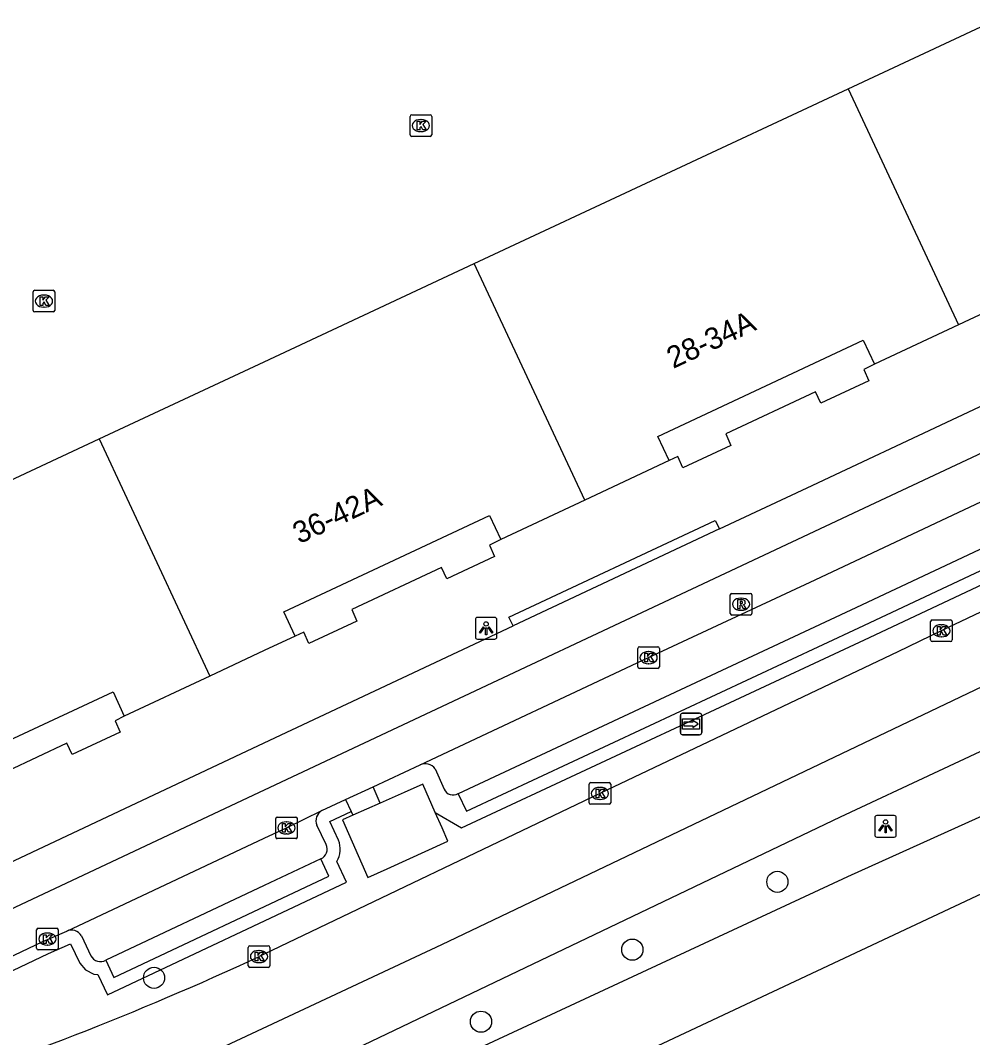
# Model space of a CAD drawing. Extents: x 158352 to 159489, y 383828 to 384597.
# Drawn here: x 158988.73 to 159032.75, y 383888.6 to 383935.63 of the extents above; entities that cross this region are included whole.
import ezdxf

# ---------------------------------------------------------------- set-up
doc = ezdxf.new("R2010")
doc.units = 0
for name, color, linetype in [('IMGEO_Boom', 7, 'Continuous'), ('IMGEO_Fietspad_gesloten', 7, 'Continuous'), ('IMGEO_Haag', 7, 'Continuous'), ('IMGEO_Kolk', 7, 'Continuous'), ('IMGEO_Lichtpunt', 7, 'Continuous'), ('IMGEO_OVBaan_gesloten', 7, 'Continuous'), ('IMGEO_Pand', 7, 'Continuous'), ('IMGEO_Pand_nummerreeks', 7, 'Continuous'), ('IMGEO_Parkeervlak_open', 7, 'Continuous'), ('IMGEO_Rijbaan_lokaal_open', 7, 'Continuous'), ('IMGEO_Rijbaan_regionaal_gesloten', 7, 'Continuous'), ('IMGEO_Rioolput', 7, 'Continuous'), ('IMGEO_Voetpad_gesloten', 7, 'Continuous'), ('IMGEO_Voetpad_open', 7, 'Continuous'), ('IMGEO_Wegwijzer', 7, 'Continuous')]:
    doc.layers.add(name, color=color, linetype=linetype)

msp = doc.modelspace()

# ---------------------------------------------------------------- linework, layer by layer
at = {"layer": 'IMGEO_Boom'}
for centre in [(159023.725, 383895.805), (159017.019, 383892.67), (158994.911, 383891.366), (159010.023, 383889.338)]:
    msp.add_circle(centre, 0.489, dxfattribs=at)
at = {"layer": 'IMGEO_Fietspad_gesloten'}
for points in [[(159021.051, 383912.119), (159025.103, 383914.025), (159045.946, 383923.819)], [(159021.051, 383912.119), (159011.504, 383907.639)], [(158986.578, 383895.909), (159000, 383902.225), (159011.504, 383907.639)]]:
    msp.add_lwpolyline(points, dxfattribs=at)
at = {"layer": 'IMGEO_Haag'}
for points in [[(159007.91, 383899.013), (159009.125, 383898.3), (159027.75, 383907.001), (159063.998, 383924.056), (159065.19, 383927.769), (159069.946, 383929.975)], [(159003.441, 383897.736), (159003.032, 383898.593), (159004.02, 383899.052)], [(158983.222, 383889.936), (158983.483, 383889.385), (158990.026, 383892.488), (158991.054, 383892.945), (158991.486, 383892.04), (158991.738, 383891.735), (158992.134, 383891.531), (158992.319, 383891.519), (158992.757, 383890.586), (159003.804, 383895.79), (159003.353, 383896.748)]]:
    msp.add_lwpolyline(points, dxfattribs=at)
msp.add_arc((159002.395, 383897.331), 1.122, 328.6678, 21.1525, dxfattribs=at)
at = {"layer": 'IMGEO_Kolk'}
for p, q in [((159006.745, 383930.344), (159006.745, 383931.196)), ((159006.82, 383931.27), (159007.672, 383931.27)), ((159007.233, 383931.05), (159007.258, 383931.05)), ((159007.746, 383931.196), (159007.746, 383930.344)), ((159007.256, 383930.49), (159007.231, 383930.49)), ((159007.672, 383930.27), (159006.82, 383930.27)), ((158989.322, 383922.227), (158989.322, 383923.079)), ((158989.397, 383923.153), (158990.249, 383923.153)), ((158989.81, 383922.933), (158989.835, 383922.933)), ((158990.323, 383923.079), (158990.323, 383922.227)), ((158990.249, 383922.153), (158989.397, 383922.153)), ((158989.833, 383922.373), (158989.808, 383922.373)), ((159030.805, 383906.986), (159030.805, 383907.838)), ((159030.88, 383907.912), (159031.732, 383907.912)), ((159031.806, 383907.838), (159031.806, 383906.986)), ((159031.293, 383907.692), (159031.318, 383907.692)), ((159031.732, 383906.912), (159030.88, 383906.912)), ((159031.316, 383907.132), (159031.291, 383907.132)), ((159017.272, 383905.745), (159017.272, 383906.597)), ((159017.347, 383906.671), (159018.199, 383906.671)), ((159017.76, 383906.451), (159017.785, 383906.451)), ((159018.273, 383906.597), (159018.273, 383905.745)), ((159018.199, 383905.671), (159017.347, 383905.671)), ((159017.783, 383905.891), (159017.758, 383905.891)), ((159015.019, 383899.465), (159015.019, 383900.317)), ((159015.094, 383900.391), (159015.946, 383900.391)), ((159016.02, 383900.317), (159016.02, 383899.465)), ((159015.507, 383900.171), (159015.532, 383900.171)), ((159015.946, 383899.391), (159015.094, 383899.391)), ((159015.53, 383899.611), (159015.505, 383899.611)), ((159000.533, 383897.875), (159000.533, 383898.727)), ((159000.608, 383898.801), (159001.46, 383898.801)), ((159001.021, 383898.581), (159001.046, 383898.581)), ((159001.534, 383898.727), (159001.534, 383897.875)), ((159001.044, 383898.021), (159001.019, 383898.021)), ((159001.46, 383897.801), (159000.608, 383897.801)), ((158989.483, 383892.734), (158989.483, 383893.586)), ((158989.558, 383893.66), (158990.41, 383893.66)), ((158989.971, 383893.44), (158989.996, 383893.44)), ((158990.484, 383893.586), (158990.484, 383892.734)), ((158989.994, 383892.88), (158989.969, 383892.88)), ((158999.262, 383891.923), (158999.262, 383892.775)), ((158999.337, 383892.849), (159000.189, 383892.849)), ((159000.263, 383892.775), (159000.263, 383891.923)), ((158990.41, 383892.66), (158989.558, 383892.66)), ((158999.75, 383892.629), (158999.775, 383892.629)), ((159000.189, 383891.849), (158999.337, 383891.849)), ((158999.773, 383892.069), (158999.748, 383892.069))]:
    msp.add_line(p, q, dxfattribs=at)
for points in [[(159006.745, 383930.344), (159006.745, 383931.196)], [(159006.82, 383931.27), (159007.672, 383931.27)], [(159007.066, 383930.97), (159007.189, 383930.97), (159007.189, 383930.819), (159007.319, 383930.97), (159007.483, 383930.97), (159007.337, 383930.819), (159007.49, 383930.57), (159007.338, 383930.57), (159007.253, 383930.734), (159007.189, 383930.667), (159007.189, 383930.57), (159007.066, 383930.57), (159007.066, 383930.97)], [(159007.746, 383931.196), (159007.746, 383930.344)], [(159007.672, 383930.27), (159006.82, 383930.27)], [(158989.322, 383922.227), (158989.322, 383923.079)], [(158989.397, 383923.153), (158990.249, 383923.153)], [(158990.323, 383923.079), (158990.323, 383922.227)], [(158989.643, 383922.853), (158989.766, 383922.853), (158989.766, 383922.702), (158989.896, 383922.853), (158990.06, 383922.853), (158989.914, 383922.702), (158990.067, 383922.453), (158989.915, 383922.453), (158989.83, 383922.617), (158989.766, 383922.55), (158989.766, 383922.453), (158989.643, 383922.453), (158989.643, 383922.853)], [(158990.249, 383922.153), (158989.397, 383922.153)], [(159030.805, 383906.986), (159030.805, 383907.838)], [(159030.88, 383907.912), (159031.732, 383907.912)], [(159031.806, 383907.838), (159031.806, 383906.986)], [(159031.126, 383907.612), (159031.249, 383907.612), (159031.249, 383907.461), (159031.379, 383907.612), (159031.543, 383907.612), (159031.397, 383907.461), (159031.55, 383907.212), (159031.398, 383907.212), (159031.313, 383907.376), (159031.249, 383907.309), (159031.249, 383907.212), (159031.126, 383907.212), (159031.126, 383907.612)], [(159031.732, 383906.912), (159030.88, 383906.912)], [(159017.272, 383905.745), (159017.272, 383906.597)], [(159017.347, 383906.671), (159018.199, 383906.671)], [(159018.273, 383906.597), (159018.273, 383905.745)], [(159017.593, 383906.371), (159017.716, 383906.371), (159017.716, 383906.22), (159017.846, 383906.371), (159018.01, 383906.371), (159017.864, 383906.22), (159018.017, 383905.971), (159017.865, 383905.971), (159017.78, 383906.135), (159017.716, 383906.068), (159017.716, 383905.971), (159017.593, 383905.971), (159017.593, 383906.371)], [(159018.199, 383905.671), (159017.347, 383905.671)], [(159015.019, 383899.465), (159015.019, 383900.317)], [(159015.094, 383900.391), (159015.946, 383900.391)], [(159016.02, 383900.317), (159016.02, 383899.465)], [(159015.34, 383900.091), (159015.463, 383900.091), (159015.463, 383899.94), (159015.593, 383900.091), (159015.757, 383900.091), (159015.611, 383899.94), (159015.764, 383899.691), (159015.612, 383899.691), (159015.527, 383899.855), (159015.463, 383899.788), (159015.463, 383899.691), (159015.34, 383899.691), (159015.34, 383900.091)], [(159015.946, 383899.391), (159015.094, 383899.391)], [(159000.533, 383897.875), (159000.533, 383898.727)], [(159000.608, 383898.801), (159001.46, 383898.801)], [(159000.854, 383898.501), (159000.977, 383898.501), (159000.977, 383898.35), (159001.107, 383898.501), (159001.271, 383898.501), (159001.125, 383898.35), (159001.278, 383898.101), (159001.126, 383898.101), (159001.041, 383898.265), (159000.977, 383898.198), (159000.977, 383898.101), (159000.854, 383898.101), (159000.854, 383898.501)], [(159001.534, 383898.727), (159001.534, 383897.875)], [(159001.46, 383897.801), (159000.608, 383897.801)], [(158989.483, 383892.734), (158989.483, 383893.586)], [(158989.558, 383893.66), (158990.41, 383893.66)], [(158989.804, 383893.36), (158989.927, 383893.36), (158989.927, 383893.209), (158990.057, 383893.36), (158990.221, 383893.36), (158990.075, 383893.209), (158990.228, 383892.96), (158990.076, 383892.96), (158989.991, 383893.124), (158989.927, 383893.057), (158989.927, 383892.96), (158989.804, 383892.96), (158989.804, 383893.36)], [(158990.484, 383893.586), (158990.484, 383892.734)], [(158999.262, 383891.923), (158999.262, 383892.775)], [(158999.337, 383892.849), (159000.189, 383892.849)], [(159000.263, 383892.775), (159000.263, 383891.923)], [(158990.41, 383892.66), (158989.558, 383892.66)], [(158999.583, 383892.549), (158999.706, 383892.549), (158999.706, 383892.398), (158999.836, 383892.549), (159000, 383892.549), (158999.854, 383892.398), (159000.007, 383892.149), (158999.855, 383892.149), (158999.77, 383892.313), (158999.706, 383892.246), (158999.706, 383892.149), (158999.583, 383892.149), (158999.583, 383892.549)], [(159000.189, 383891.849), (158999.337, 383891.849)]]:
    msp.add_lwpolyline(points, dxfattribs=at)
for centre, start, end in [((159006.822, 383931.194), 91.552, 178.448), ((159006.822, 383931.194), 91.552, 178.448), ((159007.67, 383931.194), 1.552, 88.448), ((159007.67, 383931.194), 1.552, 88.448), ((159006.822, 383930.346), 181.552, 268.448), ((159006.822, 383930.346), 181.552, 268.448), ((159007.67, 383930.346), 271.552, 358.448), ((159007.67, 383930.346), 271.552, 358.448), ((158989.399, 383923.077), 91.552, 178.448), ((158989.399, 383923.077), 91.552, 178.448), ((158990.247, 383923.077), 1.552, 88.448), ((158990.247, 383923.077), 1.552, 88.448), ((158989.399, 383922.229), 181.552, 268.448), ((158989.399, 383922.229), 181.552, 268.448), ((158990.247, 383922.229), 271.552, 358.448), ((158990.247, 383922.229), 271.552, 358.448), ((159030.882, 383907.836), 91.552, 178.448), ((159030.882, 383907.836), 91.552, 178.448), ((159031.73, 383907.836), 1.552, 88.448), ((159031.73, 383907.836), 1.552, 88.448), ((159030.882, 383906.988), 181.552, 268.448), ((159030.882, 383906.988), 181.552, 268.448), ((159031.73, 383906.988), 271.552, 358.448), ((159031.73, 383906.988), 271.552, 358.448), ((159017.349, 383906.595), 91.552, 178.448), ((159017.349, 383906.595), 91.552, 178.448), ((159018.197, 383906.595), 1.552, 88.448), ((159018.197, 383906.595), 1.552, 88.448), ((159017.349, 383905.747), 181.552, 268.448), ((159017.349, 383905.747), 181.552, 268.448), ((159018.197, 383905.747), 271.552, 358.448), ((159018.197, 383905.747), 271.552, 358.448), ((159015.096, 383900.315), 91.552, 178.448), ((159015.096, 383900.315), 91.552, 178.448), ((159015.944, 383900.315), 1.552, 88.448), ((159015.944, 383900.315), 1.552, 88.448), ((159015.096, 383899.467), 181.552, 268.448), ((159015.096, 383899.467), 181.552, 268.448), ((159015.944, 383899.467), 271.552, 358.448), ((159015.944, 383899.467), 271.552, 358.448), ((159000.61, 383898.725), 91.552, 178.448), ((159000.61, 383898.725), 91.552, 178.448), ((159001.458, 383898.725), 1.552, 88.448), ((159001.458, 383898.725), 1.552, 88.448), ((159000.61, 383897.877), 181.552, 268.448), ((159000.61, 383897.877), 181.552, 268.448), ((159001.458, 383897.877), 271.552, 358.448), ((159001.458, 383897.877), 271.552, 358.448), ((158989.56, 383893.584), 91.552, 178.448), ((158989.56, 383893.584), 91.552, 178.448), ((158990.408, 383893.584), 1.552, 88.448), ((158990.408, 383893.584), 1.552, 88.448), ((158999.339, 383892.773), 91.552, 178.448), ((158999.339, 383892.773), 91.552, 178.448), ((159000.187, 383892.773), 1.552, 88.448), ((159000.187, 383892.773), 1.552, 88.448), ((158989.56, 383892.736), 181.552, 268.448), ((158989.56, 383892.736), 181.552, 268.448), ((158990.408, 383892.736), 271.552, 358.448), ((158990.408, 383892.736), 271.552, 358.448), ((158999.339, 383891.925), 181.552, 268.448), ((158999.339, 383891.925), 181.552, 268.448), ((159000.187, 383891.925), 271.552, 358.448), ((159000.187, 383891.925), 271.552, 358.448)]:
    msp.add_arc(centre, 0.0765, start, end, dxfattribs=at)
for centre, major_axis, ratio, start_param, end_param in [((159007.232, 383930.77), (-0.387, 0.002), 0.722429, 4.712389, 7.853982), ((159007.257, 383930.77), (-0.39, 0.002), 0.717154, 1.570796, 4.712389), ((158989.809, 383922.653), (-0.387, 0.002), 0.722429, 4.712389, 7.853982), ((158989.834, 383922.653), (-0.39, 0.002), 0.717154, 1.570796, 4.712389), ((159031.292, 383907.412), (-0.387, 0.002), 0.722429, 4.712389, 7.853982), ((159031.317, 383907.412), (-0.39, 0.002), 0.717154, 1.570796, 4.712389), ((159017.759, 383906.171), (-0.387, 0.002), 0.722429, 4.712389, 7.853982), ((159017.784, 383906.171), (-0.39, 0.002), 0.717154, 1.570796, 4.712389), ((159015.506, 383899.891), (-0.387, 0.002), 0.722429, 4.712389, 7.853982), ((159015.531, 383899.891), (-0.39, 0.002), 0.717154, 1.570796, 4.712389), ((159001.02, 383898.301), (-0.387, 0.002), 0.722429, 4.712389, 7.853982), ((159001.045, 383898.301), (-0.39, 0.002), 0.717154, 1.570796, 4.712389), ((158989.97, 383893.16), (-0.387, 0.002), 0.722429, 4.712389, 7.853982), ((158989.995, 383893.16), (-0.39, 0.002), 0.717154, 1.570796, 4.712389), ((158999.749, 383892.349), (-0.387, 0.002), 0.722429, 4.712389, 7.853982), ((158999.774, 383892.349), (-0.39, 0.002), 0.717154, 1.570796, 4.712389)]:
    msp.add_ellipse(centre, major_axis=major_axis, ratio=ratio, start_param=start_param, end_param=end_param, dxfattribs=at)
at = {"layer": 'IMGEO_Lichtpunt'}
for p, q in [((159009.763, 383907.932), (159009.763, 383907.125)), ((159009.763, 383907.932), (159009.763, 383907.125)), ((159010.665, 383908.027), (159009.857, 383908.027)), ((159010.665, 383908.027), (159009.857, 383908.027)), ((159010.759, 383907.125), (159010.759, 383907.932)), ((159010.759, 383907.125), (159010.759, 383907.932)), ((159009.857, 383907.031), (159010.665, 383907.031)), ((159009.857, 383907.031), (159010.665, 383907.031)), ((159029.127, 383898.87), (159028.319, 383898.87)), ((159029.127, 383898.87), (159028.319, 383898.87)), ((159028.225, 383898.775), (159028.225, 383897.968)), ((159028.225, 383898.775), (159028.225, 383897.968)), ((159029.221, 383897.968), (159029.221, 383898.775)), ((159029.221, 383897.968), (159029.221, 383898.775)), ((159028.319, 383897.874), (159029.127, 383897.874)), ((159028.319, 383897.874), (159029.127, 383897.874))]:
    msp.add_line(p, q, dxfattribs=at)
for points in [[(159010.137, 383907.596), (159010.176, 383907.568), (159009.988, 383907.306), (159009.95, 383907.333), (159010.137, 383907.596)], [(159010.239, 383907.548), (159010.286, 383907.548), (159010.286, 383907.226), (159010.239, 383907.226), (159010.239, 383907.548)], [(159010.349, 383907.568), (159010.387, 383907.595), (159010.574, 383907.333), (159010.535, 383907.305), (159010.349, 383907.568)], [(159028.599, 383898.439), (159028.638, 383898.411), (159028.45, 383898.149), (159028.412, 383898.176), (159028.599, 383898.439)], [(159028.811, 383898.411), (159028.849, 383898.438), (159029.036, 383898.176), (159028.997, 383898.148), (159028.811, 383898.411)], [(159028.701, 383898.391), (159028.748, 383898.391), (159028.748, 383898.069), (159028.701, 383898.069), (159028.701, 383898.391)]]:
    msp.add_lwpolyline(points, dxfattribs=at)
for centre in [(159010.262, 383907.73), (159028.724, 383898.573)]:
    msp.add_circle(centre, 0.0994, dxfattribs=at)
for centre, start, end in [((159009.857, 383907.932), 90, 180), ((159009.857, 383907.932), 90, 180), ((159010.665, 383907.932), 0, 90), ((159010.665, 383907.932), 0, 90), ((159009.857, 383907.125), 180, 270), ((159009.857, 383907.125), 180, 270), ((159010.665, 383907.125), 270, 0), ((159010.665, 383907.125), 270, 360), ((159028.319, 383898.775), 90, 180), ((159028.319, 383898.775), 90, 180), ((159029.127, 383898.775), 0, 90), ((159029.127, 383898.775), 0, 90), ((159028.319, 383897.968), 180, 270), ((159028.319, 383897.968), 180, 270), ((159029.127, 383897.968), 270, 0), ((159029.127, 383897.968), 270, 360)]:
    msp.add_arc(centre, 0.0946, start, end, dxfattribs=at)
at = {"layer": 'IMGEO_OVBaan_gesloten'}
for points in [[(159088.723, 383920.864), (159071.911, 383913.128), (159033.938, 383895.628), (159011.041, 383884.856), (158989.11, 383874.567), (158980.057, 383870.434), (158966.431, 383864.805), (158959.706, 383862.12)], [(159043.343, 383903.494), (159039.412, 383901.664), (159026.967, 383896.037), (159000, 383883.486), (158986.172, 383877.05), (158982.088, 383875.184), (158978.001, 383873.342), (158977.971, 383873.552), (158966.645, 383868.858), (158958.082, 383865.353)]]:
    msp.add_lwpolyline(points, dxfattribs=at)
at = {"layer": 'IMGEO_Pand'}
for points in [[(159026.991, 383932.475), (159044.205, 383940.528)], [(159009.715, 383924.393), (159026.991, 383932.475)], [(159026.991, 383932.475), (159032.099, 383921.557)], [(158992.369, 383916.279), (159000, 383919.849), (159009.715, 383924.393)], [(159014.831, 383913.456), (159009.715, 383924.393)], [(159035.979, 383923.378), (159032.099, 383921.557)], [(159032.099, 383921.557), (159028.218, 383919.736)], [(159018.726, 383915.284), (159018.202, 383916.4), (159027.694, 383920.853), (159028.218, 383919.736)], [(158975.086, 383908.195), (158992.369, 383916.279)], [(158992.369, 383916.279), (158997.483, 383905.317)], [(159018.726, 383915.284), (159014.831, 383913.456)], [(159014.831, 383913.456), (159010.936, 383911.628)], [(159001.433, 383907.17), (159000.908, 383908.292), (159010.41, 383912.749), (159010.936, 383911.628)], [(159001.433, 383907.17), (159000, 383906.498), (158997.483, 383905.317)], [(158997.483, 383905.317), (158993.536, 383903.464)], [(158984.12, 383899.047), (158983.586, 383900.199), (158993.014, 383904.583), (158993.536, 383903.464)]]:
    msp.add_lwpolyline(points, dxfattribs=at)
at = {"layer": 'IMGEO_Parkeervlak_open'}
for points in [[(159007.904, 383901.023), (159008.326, 383900.092)], [(159002.865, 383897.525), (159002.437, 383898.422)], [(158991.555, 383893.312), (158991.994, 383892.391)]]:
    msp.add_lwpolyline(points, dxfattribs=at)
for centre, radius, start, end in [((159007.436, 383900.697), 0.57, 34.8708, 113.9542), ((159008.738, 383900.266), 0.447, 202.8492, 300.6573), ((159002.922, 383898.632), 0.529, 118.7202, 203.4435), ((159002.423, 383897.315), 0.489, 293.9541, 25.4507), ((158991.09, 383893.037), 0.54, 30.6128, 113.5806), ((158992.429, 383892.593), 0.479, 204.8955, 301.476)]:
    msp.add_arc(centre, radius, start, end, dxfattribs=at)
at = {"layer": 'IMGEO_Rijbaan_lokaal_open'}
for points in [[(159075.768, 383935.579), (159060.71, 383928.546), (159027.469, 383912.965), (159000, 383900.042), (158975.95, 383888.727)], [(159007.205, 383901.218), (159017.772, 383906.172), (159025.472, 383909.772), (159054.627, 383923.497), (159062.427, 383927.124)], [(159005.032, 383900.195), (159007.205, 383901.218)], [(159003.763, 383899.605), (159005.032, 383900.195)], [(159002.668, 383899.096), (159003.763, 383899.605)], [(158990.874, 383893.532), (159000, 383897.817), (159001.033, 383898.302), (159002.668, 383899.096)], [(158983.222, 383889.936), (158989.771, 383893.042), (158990.874, 383893.532)]]:
    msp.add_lwpolyline(points, dxfattribs=at)
at = {"layer": 'IMGEO_Rijbaan_regionaal_gesloten'}
for points in [[(158954.38, 383872.748), (158959.424, 383874.994), (158968.744, 383878.324), (158979.196, 383881.255), (158987.384, 383883.719), (158993.575, 383886.05), (159008.221, 383892.91), (159034.583, 383905.498), (159067.802, 383921.349), (159075.44, 383925.02), (159084.637, 383929.44)], [(159073.543, 383927.499), (159063.78, 383922.841), (159054.081, 383918.229), (159031.302, 383907.411), (159029.29, 383906.433), (159015.521, 383899.89), (159000, 383892.461), (158999.764, 383892.348)], [(158992.107, 383882.293), (159000, 383886.068), (159026.647, 383898.814), (159040.278, 383905.183), (159043.502, 383906.7)]]:
    msp.add_lwpolyline(points, dxfattribs=at)
msp.add_arc((158938.847, 384023.654), 144.748, 287.56987, 294.88811, dxfattribs=at)
at = {"layer": 'IMGEO_Rioolput'}
for p, q in [((159021.546, 383908.215), (159021.546, 383909.067)), ((159021.621, 383909.141), (159022.473, 383909.141)), ((159022.034, 383908.921), (159022.059, 383908.921)), ((159022.547, 383909.067), (159022.547, 383908.215)), ((159022.057, 383908.361), (159022.032, 383908.361)), ((159022.473, 383908.141), (159021.621, 383908.141))]:
    msp.add_line(p, q, dxfattribs=at)
for points in [[(159021.546, 383908.215), (159021.546, 383909.067)], [(159021.621, 383909.141), (159022.473, 383909.141)], [(159022.135, 383908.839), (159021.883, 383908.841), (159021.883, 383908.441)], [(159022.061, 383908.76), (159022.007, 383908.76), (159022.007, 383908.679)], [(159022.547, 383909.067), (159022.547, 383908.215)], [(159021.883, 383908.441), (159022.007, 383908.441), (159022.007, 383908.603), (159022.018, 383908.603)], [(159022.007, 383908.679), (159022.059, 383908.679)], [(159022.065, 383908.574), (159022.136, 383908.441), (159022.276, 383908.441), (159022.211, 383908.567)], [(159022.473, 383908.141), (159021.621, 383908.141)]]:
    msp.add_lwpolyline(points, dxfattribs=at)
for centre, radius, start, end in [((159021.623, 383909.065), 0.0765, 91.552, 178.448), ((159021.623, 383909.065), 0.0765, 91.552, 178.448), ((159022.067, 383908.664), 0.0964, 77.0061, 93.1865), ((159022.081, 383908.721), 0.0378, 276.6634, 79.6772), ((159022.134, 383908.729), 0.109, 350.3612, 89.416), ((159022.471, 383909.065), 0.0765, 1.552, 88.448), ((159022.471, 383909.065), 0.0765, 1.552, 88.448), ((159022.017, 383908.55), 0.0533, 26.0293, 88.6989), ((159022.043, 383908.868), 0.19, 274.7715, 282.9687), ((159022.132, 383908.729), 0.112, 277.5842, 350.9817), ((159022.116, 383908.514), 0.108, 29.5134, 73.7905), ((159021.623, 383908.217), 0.0765, 181.552, 268.448), ((159021.623, 383908.217), 0.0765, 181.552, 268.448), ((159022.471, 383908.217), 0.0765, 271.552, 358.448), ((159022.471, 383908.217), 0.0765, 271.552, 358.448)]:
    msp.add_arc(centre, radius, start, end, dxfattribs=at)
for centre, major_axis, ratio, start_param, end_param in [((159022.033, 383908.641), (-0.387, 0.002), 0.722429, 4.712389, 7.853982), ((159022.058, 383908.641), (-0.39, 0.002), 0.717154, 1.570796, 4.712389)]:
    msp.add_ellipse(centre, major_axis=major_axis, ratio=ratio, start_param=start_param, end_param=end_param, dxfattribs=at)
at = {"layer": 'IMGEO_Voetpad_gesloten'}
for points in [[(159007.91, 383899.013), (159007.332, 383900.318), (159006.468, 383899.935), (159005.364, 383899.446)], [(159005.364, 383899.446), (159004.097, 383898.885)], [(159004.097, 383898.885), (159003.619, 383898.673), (159004.799, 383896.01), (159005.684, 383896.413), (159008.495, 383897.693), (159008.223, 383898.307), (159007.91, 383899.013)]]:
    msp.add_lwpolyline(points, dxfattribs=at)
at = {"layer": 'IMGEO_Voetpad_open'}
for points in [[(159062.448, 383924.984), (159027.115, 383908.36), (159008.966, 383899.881)], [(159008.966, 383899.881), (159009.348, 383899.066), (159027.496, 383907.545), (159062.83, 383924.169)], [(159028.218, 383919.736), (159027.714, 383919.499), (159027.944, 383918.971), (159025.727, 383917.94), (159025.486, 383918.455), (159021.345, 383916.513), (159021.575, 383915.983), (159019.353, 383914.948), (159019.124, 383915.47), (159018.726, 383915.284)], [(159011.504, 383907.639), (159011.312, 383908.043), (159020.841, 383912.513), (159021.051, 383912.119)], [(159010.936, 383911.628), (159010.424, 383911.377), (159010.654, 383910.849), (159008.437, 383909.818), (159008.196, 383910.333), (159004.055, 383908.391), (159004.285, 383907.861), (159002.063, 383906.826), (159001.834, 383907.348), (159001.433, 383907.17)], [(158993.536, 383903.464), (158993.112, 383903.254), (158993.342, 383902.726), (158991.125, 383901.695), (158990.884, 383902.21), (158986.743, 383900.268), (158986.973, 383899.738), (158984.751, 383898.703), (158984.522, 383899.225), (158984.12, 383899.047)], [(159005.364, 383899.446), (159005.032, 383900.195)], [(159003.763, 383899.605), (159004.02, 383899.052)], [(159004.02, 383899.052), (159004.097, 383898.885)], [(158992.679, 383892.184), (158993.054, 383891.389), (159002.997, 383896.073), (159002.622, 383896.868)], [(159002.622, 383896.868), (159000, 383895.633), (158992.679, 383892.184)]]:
    msp.add_lwpolyline(points, dxfattribs=at)
at = {"layer": 'IMGEO_Wegwijzer'}
for p, q in [((159019.34, 383903.603), (159020.13, 383903.603)), ((159020.13, 383903.603), (159019.34, 383903.603)), ((159019.24, 383902.703), (159019.24, 383903.503)), ((159019.24, 383903.503), (159019.24, 383902.703)), ((159020.23, 383903.503), (159020.23, 383902.703)), ((159020.23, 383902.703), (159020.23, 383903.503)), ((159020.13, 383902.603), (159019.34, 383902.603)), ((159019.34, 383902.603), (159020.13, 383902.603))]:
    msp.add_line(p, q, dxfattribs=at)
for points in [[(159019.341, 383903.335), (159020.129, 383903.335), (159020.129, 383902.871), (159019.341, 383902.871), (159019.341, 383903.335)], [(159019.406, 383903.187), (159019.406, 383903.103), (159019.406, 383903.019), (159019.817, 383903.019), (159019.817, 383902.936), (159020.064, 383903.103), (159019.817, 383903.27), (159019.817, 383903.187), (159019.406, 383903.187)]]:
    msp.add_lwpolyline(points, dxfattribs=at)
for centre, start, end in [((159019.34, 383903.503), 90, 180), ((159019.34, 383903.503), 90, 180), ((159020.13, 383903.503), 0, 90), ((159020.13, 383903.503), 360, 90), ((159019.34, 383902.703), 180, 270), ((159019.34, 383902.703), 180, 270), ((159020.13, 383902.703), 270, 0), ((159020.13, 383902.703), 270, 0)]:
    msp.add_arc(centre, 0.1, start, end, dxfattribs=at)

# ---------------------------------------------------------------- texts
at = {"layer": 'IMGEO_Pand_nummerreeks'}
for s, rotation, p in [('28-34A', 25.1328, (159018.909, 383919.515)), ('36-42A', 25.1294, (159001.621, 383911.41))]:
    msp.add_text(s, height=1, rotation=rotation, dxfattribs=at).set_placement(p)

doc.saveas('drawing.dxf')
